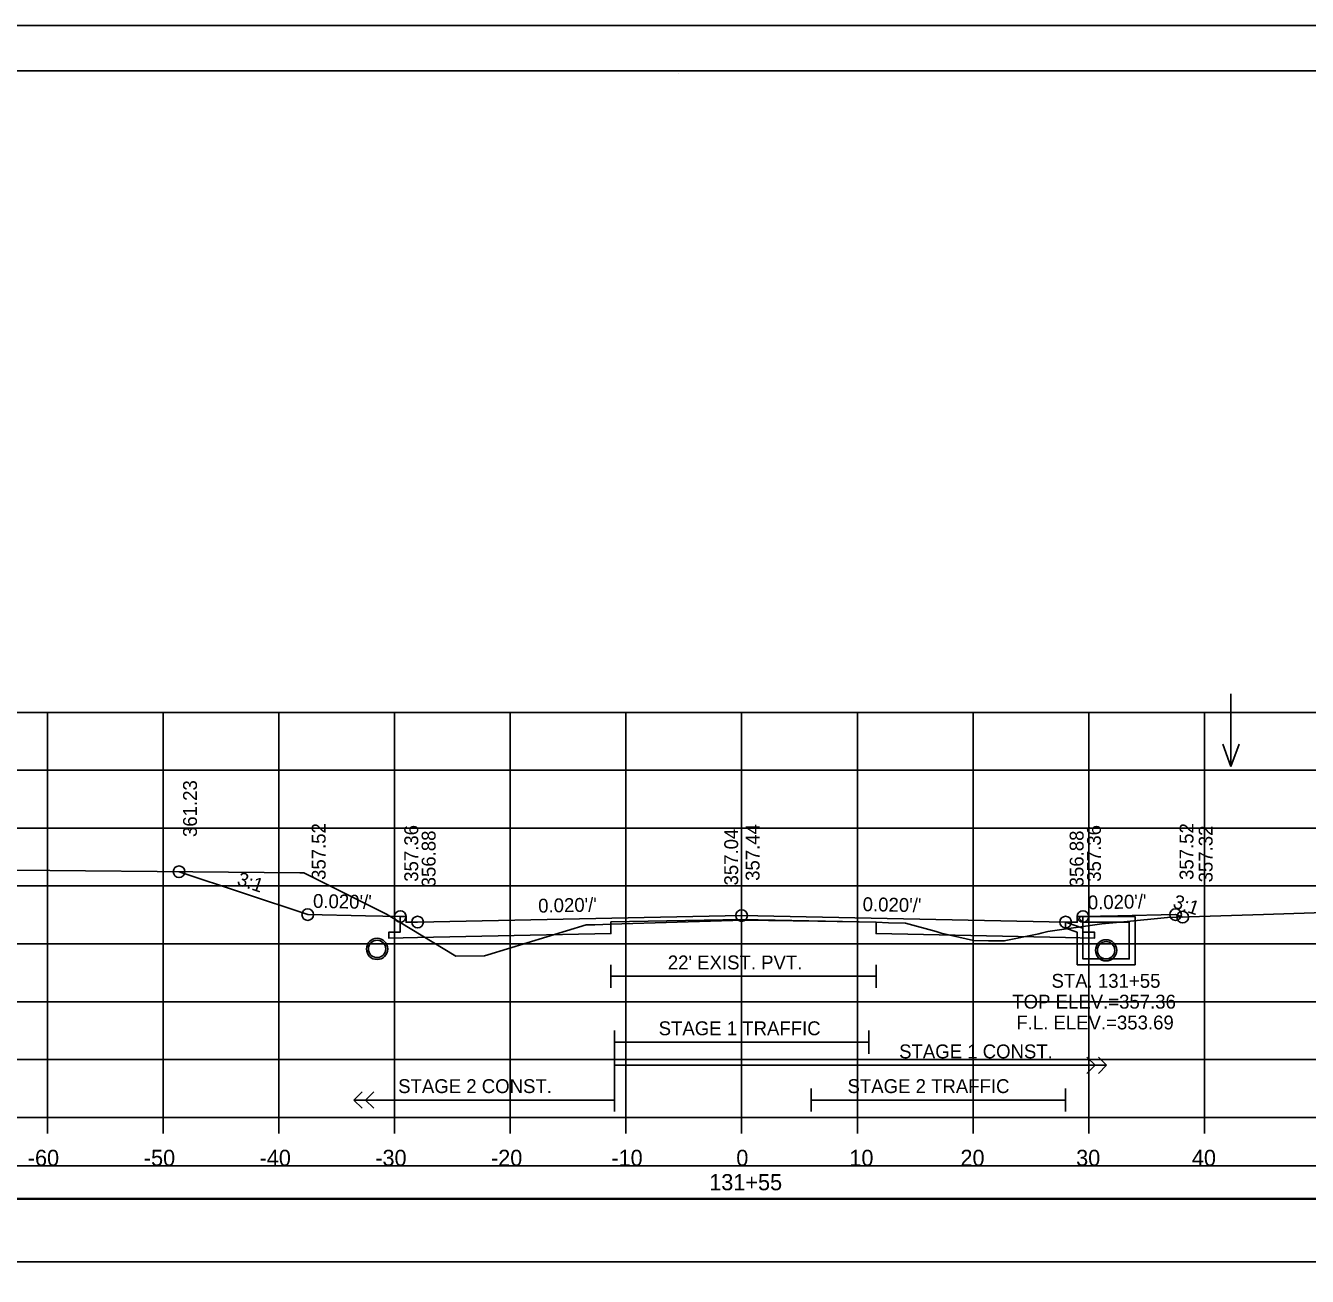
# Model space of a CAD drawing. Extents: x 1368122 to 1710785, y 373130 to 557566.
# Drawn here: x 1368627 to 1368737.8, y 377715.7 to 377823.8 of the extents above; entities that cross this region are included whole.
import ezdxf

# ---------------------------------------------------------------- set-up
doc = ezdxf.new("R2010")
doc.units = 0
for name, color, linetype in [('R_Alt Surface', 7, 'Continuous'), ('R_Axis', 7, 'Continuous'), ('R_Axis Annot', 7, 'Continuous'), ('R_Border', 7, 'Continuous'), ('R_Exist Surface', 7, 'Continuous'), ('R_Fin Surface', 7, 'Continuous'), ('R_Grid', 7, 'Continuous'), ('R_No Plot', 7, 'Continuous'), ('R_Striping', 7, 'Continuous'), ('R_Water', 7, 'Continuous'), ('R_Water Annot', 7, 'Continuous'), ('R_Xsect Elev', 7, 'Continuous'), ('R_Xsect Slope', 7, 'Continuous')]:
    doc.layers.add(name, color=color, linetype=linetype)

msp = doc.modelspace()

# ---------------------------------------------------------------- linework, layer by layer
msp.add_lwpolyline([(1368539.73, 377716.93), (1368838.03, 377716.93), (1368838.03, 377722.34), (1368539.73, 377722.34)], close=True)
at = {"layer": 'R_Alt Surface'}
for points in [[(1368718.38, 377746.77), (1368718.38, 377745.43), (1368719.38, 377745.41), (1368719.38, 377744.91), (1368716.88, 377744.96), (1368700.5, 377745.29), (1368700.5, 377746.29), (1368688.88, 377746.52), (1368677.59, 377746.3), (1368677.59, 377745.3), (1368660.88, 377744.96), (1368658.38, 377744.91), (1368658.38, 377745.41), (1368659.38, 377745.43), (1368659.38, 377746.77)], [(1368677.59, 377742.6), (1368677.59, 377740.6)], [(1368700.5, 377742.6), (1368700.5, 377740.6)], [(1368677.59, 377741.6), (1368700.5, 377741.6)]]:
    msp.add_lwpolyline(points, dxfattribs=at)
msp.add_lwpolyline([(1368539.73, 377722.4), (1368838.03, 377722.4), (1368838.03, 377725.22), (1368539.73, 377725.22)], close=True, dxfattribs=at)
at = {"layer": 'R_Axis'}
for p, q in [((1368538.88, 377729.41), (1368838.88, 377729.41)), ((1368628.88, 377728.01), (1368628.88, 377729.41)), ((1368638.88, 377728.01), (1368638.88, 377729.41)), ((1368648.88, 377728.01), (1368648.88, 377729.41)), ((1368658.88, 377728.01), (1368658.88, 377729.41)), ((1368668.88, 377728.01), (1368668.88, 377729.41)), ((1368678.88, 377728.01), (1368678.88, 377729.41)), ((1368688.88, 377728.01), (1368688.88, 377729.41)), ((1368698.88, 377728.01), (1368698.88, 377729.41)), ((1368708.88, 377728.01), (1368708.88, 377729.41)), ((1368718.88, 377728.01), (1368718.88, 377729.41)), ((1368728.88, 377728.01), (1368728.88, 377729.41))]:
    msp.add_line(p, q, dxfattribs=at)
at = {"layer": 'R_Border'}
for p, q in [((1368530.88, 377819.87), (1368847.06, 377819.87)), ((1368683.4, 377819.61), (1368683.4, 377819.61)), ((1368683.4, 377819.61), (1368683.4, 377819.61))]:
    msp.add_line(p, q, dxfattribs=at)
at = {"layer": 'R_Exist Surface'}
msp.add_lwpolyline([(1368619.83, 377750.82), (1368650.71, 377750.55), (1368651.06, 377750.54), (1368654.62, 377748.75), (1368658.26, 377746.93), (1368658.32, 377746.89), (1368664.19, 377743.33), (1368666.64, 377743.38), (1368666.67, 377743.38), (1368666.95, 377743.47), (1368675.44, 377746.04), (1368676.18, 377746.06), (1368677.59, 377746.12), (1368683.32, 377746.29), (1368689.08, 377746.46), (1368695.46, 377746.36), (1368700.5, 377746.27), (1368701.57, 377746.23), (1368703.05, 377746.19), (1368705.69, 377745.46), (1368705.94, 377745.39), (1368706.11, 377745.33), (1368708.92, 377744.7), (1368710.22, 377744.66), (1368711.57, 377744.66), (1368714.57, 377745.27), (1368714.76, 377745.34), (1368715.35, 377745.47), (1368720, 377746.13), (1368721.9, 377746.3), (1368725.69, 377746.68), (1368733.98, 377746.95), (1368740.11, 377747.14)], dxfattribs=at)
msp.add_circle((1368657.38, 377743.97), 0.917, dxfattribs=at)
at = {"layer": 'R_Fin Surface'}
msp.add_lwpolyline([(1368640.26, 377750.64), (1368651.38, 377746.93), (1368656.38, 377746.83), (1368659.38, 377746.77), (1368659.88, 377746.77), (1368659.88, 377746.27), (1368660.88, 377746.29), (1368688.88, 377746.85), (1368716.88, 377746.29), (1368717.88, 377746.27), (1368717.88, 377746.77), (1368718.38, 377746.77), (1368721.38, 377746.83), (1368726.38, 377746.93), (1368727, 377746.72)], dxfattribs=at)
at = {"layer": 'R_Grid'}
for p, q in [((1368538.88, 377764.41), (1368838.88, 377764.41)), ((1368628.88, 377729.41), (1368628.88, 377764.41)), ((1368638.88, 377729.41), (1368638.88, 377764.41)), ((1368648.88, 377729.41), (1368648.88, 377764.41)), ((1368658.88, 377729.41), (1368658.88, 377764.41)), ((1368668.88, 377729.41), (1368668.88, 377764.41)), ((1368678.88, 377729.41), (1368678.88, 377764.41)), ((1368688.88, 377729.41), (1368688.88, 377764.41)), ((1368698.88, 377729.41), (1368698.88, 377764.41)), ((1368708.88, 377729.41), (1368708.88, 377764.41)), ((1368718.88, 377729.41), (1368718.88, 377764.41)), ((1368728.88, 377729.41), (1368728.88, 377764.41)), ((1368538.88, 377759.41), (1368838.88, 377759.41)), ((1368538.88, 377754.41), (1368838.88, 377754.41)), ((1368538.88, 377749.41), (1368838.88, 377749.41)), ((1368538.88, 377744.41), (1368838.88, 377744.41)), ((1368538.88, 377739.41), (1368838.88, 377739.41)), ((1368538.88, 377734.41), (1368838.88, 377734.41)), ((1368538.88, 377729.41), (1368838.88, 377729.41))]:
    msp.add_line(p, q, dxfattribs=at)
at = {"layer": 'R_No Plot'}
msp.add_line((1368518.48, 377823.76), (1368851.81, 377823.76), dxfattribs=at)
for points in [[(1368518.47, 377823.76), (1368851.81, 377823.76), (1368851.81, 377610.42), (1368518.47, 377610.42)], [(1368764.8, 377819.87), (1368784.42, 377819.87), (1368784.42, 377809.99), (1368800.53, 377809.99), (1368823.73, 377809.99), (1368823.85, 377781.83), (1368847.06, 377781.83), (1368847.06, 377614.41), (1368530.88, 377614.41), (1368530.88, 377819.87)]]:
    msp.add_lwpolyline(points, close=True, dxfattribs=at)
for centre, radius in [((1368640.26, 377750.64), 0.5), ((1368651.38, 377746.93), 0.5), ((1368659.38, 377746.77), 0.5), ((1368660.88, 377746.29), 0.5), ((1368688.88, 377746.85), 0.5), ((1368716.88, 377746.29), 0.5), ((1368718.38, 377746.77), 0.5), ((1368726.38, 377746.93), 0.5), ((1368727, 377746.72), 0.5), ((1368720.38, 377743.85), 0.917)]:
    msp.add_circle(centre, radius, dxfattribs=at)
at = {"layer": 'R_Striping'}
for p, q in [((1368719.42, 377733.91), (1368718.71, 377734.61)), ((1368720.42, 377733.91), (1368719.71, 377734.61)), ((1368718.71, 377733.2), (1368719.42, 377733.91)), ((1368719.71, 377733.2), (1368720.42, 377733.91)), ((1368655.38, 377730.91), (1368656.09, 377731.61)), ((1368656.38, 377730.91), (1368657.09, 377731.61)), ((1368655.38, 377730.91), (1368677.88, 377730.91)), ((1368656.09, 377730.2), (1368655.38, 377730.91)), ((1368657.09, 377730.2), (1368656.38, 377730.91))]:
    msp.add_line(p, q, dxfattribs=at)
for points in [[(1368677.88, 377736.91), (1368677.88, 377729.91)], [(1368699.88, 377736.91), (1368699.88, 377734.91)], [(1368677.88, 377735.91), (1368699.88, 377735.91)], [(1368677.88, 377733.91), (1368720.42, 377733.91)], [(1368694.88, 377731.91), (1368694.88, 377729.91)], [(1368716.88, 377731.91), (1368716.88, 377729.91)], [(1368694.88, 377730.91), (1368716.88, 377730.91)]]:
    msp.add_lwpolyline(points, dxfattribs=at)
at = {"layer": 'R_Water'}
for p, q in [((1368718.05, 377746.61), (1368718.13, 377746.77)), ((1368718.05, 377746.61), (1368718.38, 377746.27)), ((1368722.88, 377746.77), (1368718.13, 377746.77)), ((1368722.88, 377745.27), (1368722.88, 377746.77)), ((1368716.88, 377746.29), (1368718.38, 377745.77)), ((1368716.88, 377745.76), (1368717.88, 377745.42)), ((1368717.88, 377745.27), (1368717.88, 377745.42)), ((1368722.38, 377746.27), (1368718.38, 377746.27)), ((1368718.38, 377745.27), (1368718.38, 377745.77)), ((1368722.38, 377745.27), (1368722.38, 377746.27))]:
    msp.add_line(p, q, dxfattribs=at)
for points in [[(1368716.88, 377745.76), (1368716.88, 377746.29)], [(1368722.88, 377745.27), (1368722.88, 377742.6), (1368720.38, 377742.6), (1368717.88, 377742.6), (1368717.88, 377745.27)], [(1368722.38, 377745.27), (1368722.38, 377743.1), (1368720.38, 377743.1), (1368718.38, 377743.1), (1368718.38, 377745.27)]]:
    msp.add_lwpolyline(points, dxfattribs=at)
for centre in [(1368657.38, 377743.97), (1368720.38, 377743.85)]:
    msp.add_circle(centre, 0.75, dxfattribs=at)
at = {"layer": 'R_Water Annot'}
for p, q in [((1368731.17, 377766.01), (1368731.17, 377759.72)), ((1368731.17, 377759.72), (1368730.47, 377761.65)), ((1368731.17, 377759.72), (1368731.87, 377761.65))]:
    msp.add_line(p, q, dxfattribs=at)
at = {"layer": 'R_Xsect Elev'}
msp.add_line((1368688.88, 377746.45), (1368688.88, 377756.45), dxfattribs=at)

# ---------------------------------------------------------------- texts
at = {"layer": 'R_Axis Annot'}
for s, p in [('-60', (1368627.19, 377725.21)), ('-50', (1368637.22, 377725.21)), ('-40', (1368647.22, 377725.21)), ('-30', (1368657.22, 377725.21)), ('-20', (1368667.22, 377725.21)), ('-10', (1368677.62, 377725.21)), ('0', (1368688.42, 377725.21)), ('10', (1368698.19, 377725.21)), ('20', (1368707.79, 377725.21)), ('30', (1368717.79, 377725.21)), ('40', (1368727.79, 377725.21)), ('131+55', (1368686.08, 377723.11))]:
    msp.add_text(s, height=1.4, dxfattribs=at).set_placement(p)
at = {"layer": 'R_Striping'}
for s, p in [('STAGE 1 TRAFFIC', (1368681.71, 377736.51)), ('STAGE 1 CONST.', (1368702.49, 377734.51)), ('STAGE 2 CONST.', (1368659.2, 377731.51)), ('STAGE 2 TRAFFIC', (1368698.03, 377731.51))]:
    msp.add_text(s, height=1.2, dxfattribs=at).set_placement(p)
at = {"layer": 'R_Water'}
msp.add_text("22' EXIST. PVT.", height=1.2, dxfattribs=at).set_placement((1368682.5, 377742.2))
at = {"layer": 'R_Water Annot'}
for s, p in [('STA. 131+55', (1368715.66, 377740.61)), ('TOP ELEV.=357.36', (1368712.27, 377738.81)), ('F.L. ELEV.=353.69', (1368712.62, 377737.01))]:
    msp.add_text(s, height=1.2, dxfattribs=at).set_placement(p)
at = {"layer": 'R_Xsect Elev'}
for s, p in [('361.23', (1368641.81, 377753.64)), ('357.52', (1368652.93, 377749.93)), ('357.36', (1368660.93, 377749.77)), ('357.04', (1368688.58, 377749.45)), ('357.44', (1368690.43, 377749.85)), ('357.36', (1368719.93, 377749.77)), ('357.52', (1368727.93, 377749.93)), ('357.32', (1368729.58, 377749.72)), ('356.88', (1368662.43, 377749.29)), ('356.88', (1368718.43, 377749.29))]:
    msp.add_text(s, height=1.2, rotation=90, dxfattribs=at).set_placement(p)
at = {"layer": 'R_Xsect Slope'}
for s, rotation, p in [('3:1', 341.5668, (1368645.19, 377749.52)), ("0.020'/'", 358.8542, (1368651.83, 377747.52)), ("0.020'/'", 1.1458, (1368718.81, 377747.38)), ("0.020'/'", 1.1458, (1368671.31, 377747.1)), ("0.020'/'", 358.8542, (1368699.33, 377747.24)), ('3:1', 341.5651, (1368726.06, 377747.57))]:
    msp.add_text(s, height=1.2, rotation=rotation, dxfattribs=at).set_placement(p)

doc.saveas('drawing.dxf')
